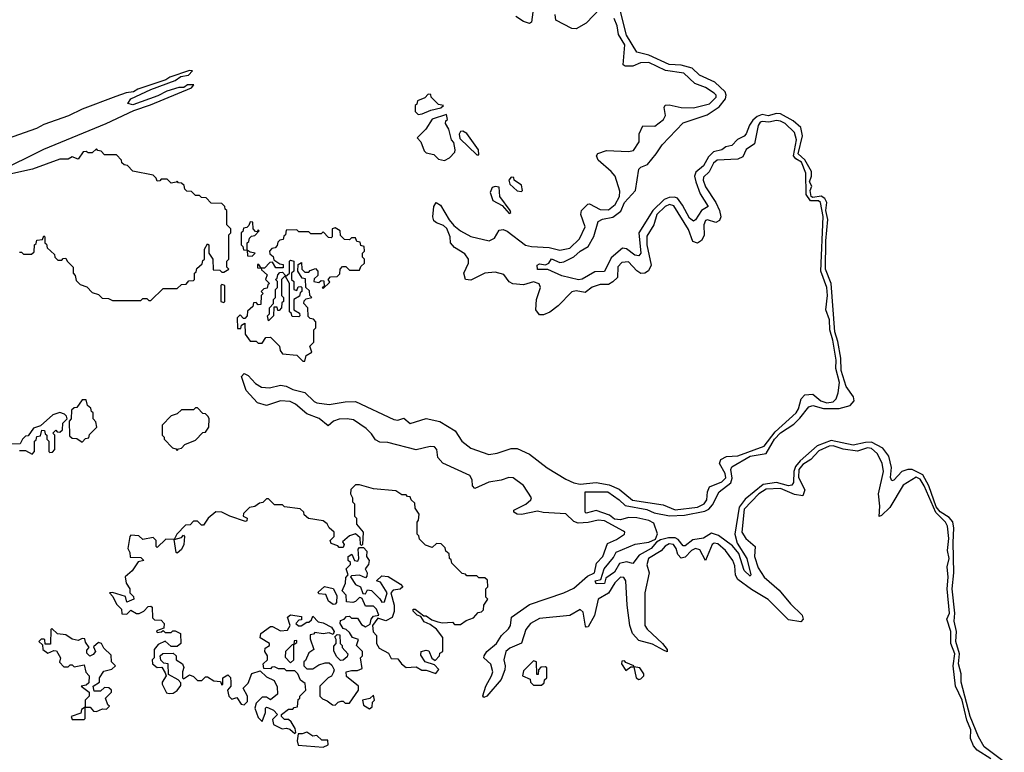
# Model space of a CAD drawing. Extents: x 2494106 to 2685573, y 758056 to 915185.
# Tile 426 of 507: x 2673606 to 2678471, y 836988 to 840609. Entities that reach past the tile are written whole.
import ezdxf

# ---------------------------------------------------------------- set-up
doc = ezdxf.new("R2010")
doc.units = 0

msp = doc.modelspace()

# ---------------------------------------------------------------- linework, layer by layer
at = {"layer": '0CON05XD'}
for points in [[(2676646.9, 838016.9), (2676715, 838026), (2676748.3, 838041.7), (2676757.3, 838067.3), (2676739.7, 838119.7), (2676715, 838133.3), (2676655, 838146), (2676615, 838148.8), (2676575, 838136.7), (2676545, 838140), (2676519.7, 838159.7), (2676455, 838183.3), (2676405, 838170), (2676400, 838175), (2676400, 838275), (2676512.5, 838275), (2676568.8, 838235), (2676597, 838207), (2676705, 838187.1), (2676741.5, 838171.5), (2676816.6, 838156.6), (2676890.6, 838159.4), (2676991.3, 838178.7), (2677011.5, 838188.5), (2677030.1, 838209.9), (2677062.1, 838275), (2677120.2, 838319.8), (2677127.2, 838342.8), (2677120.7, 838385), (2677125, 838398.8), (2677215, 838450.8), (2677295, 838464.7), (2677324.3, 838515), (2677335, 838535.6), (2677365, 838566.6), (2677430.5, 838609.5), (2677461.2, 838638.8), (2677505, 838695.4), (2677525, 838701.1), (2677577.5, 838687.5), (2677655, 838686.2), (2677708.9, 838701.1), (2677729.5, 838725), (2677726.6, 838745), (2677690, 838795), (2677664.8, 838875.2), (2677662.6, 838935), (2677648.4, 839018.4), (2677633.1, 839065), (2677615.6, 839305), (2677588.1, 839375), (2677588.7, 839515), (2677599, 839621), (2677589.2, 839665), (2677594.9, 839705), (2677584.7, 839724.7), (2677566.4, 839736.4), (2677525, 839730), (2677517.2, 839735), (2677511.6, 839765), (2677519.6, 839785), (2677507.9, 839807.9), (2677519, 839835), (2677518.1, 839858.1), (2677486.3, 839916.3), (2677452.8, 839945), (2677474.1, 840035), (2677465.8, 840075.8), (2677428.5, 840108.5), (2677365, 840143.2), (2677345, 840144.8), (2677305, 840134.2), (2677275, 840140), (2677249.5, 840130.5), (2677228.2, 840111.8), (2677212.1, 840087.9), (2677196.1, 840043.9), (2677185, 840032.5), (2677153.3, 840016.7), (2677125, 839987.1), (2677095, 839980.6), (2677075, 839964.7), (2677034.3, 839955.7), (2677010, 839930), (2676985, 839886.5), (2676947.1, 839855), (2676941.2, 839835), (2676946.7, 839806.7), (2676968.5, 839748.5), (2677007.8, 839685), (2676974.8, 839665.2), (2676945, 839619.4), (2676935, 839613.5), (2676915, 839628.2), (2676881.2, 839691.2), (2676855.8, 839725.8), (2676842.2, 839732.2), (2676815, 839730.5), (2676790.3, 839719.8), (2676735.3, 839664.7), (2676665.9, 839555), (2676675.4, 839455), (2676665, 839441.9), (2676645, 839445.5), (2676605, 839475.7), (2676585, 839479.2), (2676528.9, 839431.1), (2676495.4, 839364.6), (2676447.7, 839362.3), (2676385, 839326.2), (2676366.8, 839323.2), (2676285, 839342.5), (2676215, 839373.3), (2676165, 839373.3), (2676162.5, 839395), (2676175, 839402.5), (2676205, 839397.5), (2676220, 839405), (2676233.9, 839426.1), (2676275, 839408.8), (2676295, 839412), (2676343.8, 839436.2), (2676376, 839465), (2676415, 839488), (2676442.2, 839537.8), (2676465, 839611.2), (2676485, 839622.2), (2676537, 839633), (2676577.1, 839662.9), (2676595, 839704.3), (2676648.6, 839765), (2676665, 839870), (2676675, 839880), (2676707.4, 839892.6), (2676751.2, 839945), (2676780.4, 839989.5), (2676885, 840098), (2677002.2, 840137.7), (2677061.9, 840178.1), (2677092.8, 840217.2), (2677097.1, 840235), (2677092.2, 840252.3), (2677040.6, 840300.6), (2676965.8, 840335), (2676928.8, 840368.8), (2676875, 840383.3), (2676815, 840386.8), (2676715, 840433.8), (2676655, 840448.8), (2676605, 840531.9), (2676561.6, 840701.6)], [(2676142.3, 840645), (2676134.3, 840595.7), (2676125, 840589.4), (2676095, 840599.4), (2676058.1, 840625)], [(2676475.9, 840665), (2676405, 840592.2), (2676355, 840562.9), (2676335, 840564.4), (2676255.6, 840605.6), (2676252.5, 840635)], [(2676787.3, 837492.7), (2676732.6, 837522.6), (2676665, 837539.8), (2676634.3, 837574.3), (2676621, 837615), (2676607.7, 837715), (2676601, 837835), (2676590.8, 837850.8), (2676575, 837852.6), (2676546.3, 837825), (2676515.1, 837774.9), (2676463.8, 837745), (2676445.5, 837664.5), (2676415, 837607.8), (2676405, 837605.8), (2676401.4, 837611.5), (2676390.9, 837680.9), (2676375, 837694.1), (2676325, 837663.4), (2676175, 837648.8), (2676130.7, 837625), (2676107.7, 837595), (2676085, 837526.8), (2676027.3, 837502.7), (2676008.2, 837485), (2675997.8, 837445), (2676005.7, 837415.7), (2676003.6, 837395), (2675985, 837347.9), (2675915, 837264.5), (2675898.8, 837258.8), (2675893.9, 837266.1), (2675909.4, 837315), (2675938.2, 837365), (2675943.3, 837385), (2675933.5, 837423.5), (2675899.4, 837455), (2675900.4, 837465), (2675914.5, 837485.5), (2675961.3, 837525), (2675986.6, 837565), (2676021.9, 837598.1), (2676030.5, 837615), (2676036.2, 837655), (2676125, 837718), (2676295, 837776.4), (2676345, 837799.6), (2676411.5, 837858.5), (2676445.5, 837875), (2676456.9, 837923.1), (2676487.5, 837955), (2676510, 838020), (2676555, 838038.8), (2676594.5, 838065), (2676595.6, 838075), (2676589.7, 838079.8), (2676495, 838131.7), (2676465, 838134.9), (2676415, 838123.5), (2676365, 838120.9), (2676345, 838128.4), (2676305, 838166.9), (2676192.8, 838172.8), (2676165, 838180), (2676085, 838163.1), (2676063.8, 838165), (2676047.5, 838175), (2676047.5, 838185), (2676106.6, 838213.4), (2676132, 838235), (2676135.7, 838245), (2676095.7, 838305.7), (2676045, 838343.4), (2676023.5, 838346.5), (2675985, 838333), (2675925, 838323.5), (2675855, 838292.1), (2675844, 838304), (2675842.4, 838335), (2675831.1, 838355), (2675697.4, 838417.4), (2675672.9, 838445), (2675667.4, 838485), (2675655, 838497), (2675635, 838499), (2675565, 838483.1), (2675425, 838519.3), (2675385, 838519.7), (2675365, 838532.1), (2675345, 838562.4), (2675317.6, 838587.6), (2675255, 838630.3), (2675223.8, 838636.2), (2675185, 838633.8), (2675156.4, 838623.6), (2675131.2, 838601.2), (2675086.6, 838636.6), (2675025, 838660), (2674968.3, 838708.3), (2674942.2, 838722.2), (2674895, 838724.1), (2674825, 838701.8), (2674781.9, 838715), (2674725, 838776.2), (2674702.5, 838845), (2674715, 838860), (2674735, 838850), (2674771.1, 838811.1), (2674801.4, 838791.5), (2674840.5, 838789.5), (2674895, 838801.8), (2674922.5, 838797.5), (2674955, 838781.5), (2675015, 838765.3), (2675061.3, 838721.3), (2675075.2, 838715.2), (2675135, 838706.7), (2675215, 838720.5), (2675265, 838720.7), (2675455, 838633.1), (2675475, 838629.2), (2675505, 838638.5), (2675535, 838612), (2675615, 838636.7), (2675682.4, 838622.4), (2675757.2, 838577.2), (2675791.5, 838525), (2675835, 838490.9), (2675925, 838459.6), (2675965, 838465.5), (2676035, 838488.5), (2676065, 838488.4), (2676125, 838461.8), (2676212.9, 838392.9), (2676305, 838337.2), (2676345, 838320), (2676375, 838313.6), (2676455, 838320.6), (2676518.9, 838308.9), (2676567.4, 838287.5), (2676634.4, 838234.4), (2676785, 838210.6), (2676845, 838186.1), (2676955, 838199.7), (2676988.1, 838215), (2677001.5, 838235), (2677004.8, 838275), (2677015, 838299.6), (2677075, 838323.9), (2677095.7, 838344.3), (2677091.9, 838365), (2677063.5, 838415), (2677070.9, 838435), (2677099.1, 838449.1), (2677155, 838452.9), (2677285, 838500.4), (2677339, 838571), (2677442.9, 838665), (2677454.6, 838685.4), (2677468.2, 838735), (2677485, 838754.1), (2677525, 838757.5), (2677564.9, 838724.9), (2677595, 838714.9), (2677625, 838719.2), (2677640.5, 838735), (2677650.9, 838765), (2677657.2, 838815), (2677638.1, 838885), (2677639.8, 838925), (2677624, 839025), (2677608.9, 839075), (2677606.7, 839125), (2677588.9, 839175), (2677596.7, 839245), (2677594.6, 839285), (2677564.4, 839365), (2677575.8, 839635.8), (2677562.8, 839705), (2677552.8, 839712.8), (2677514, 839714), (2677492.5, 839745), (2677489.7, 839849.7), (2677468.5, 839905), (2677440.4, 839920.4), (2677430.2, 839935), (2677444.2, 840015), (2677435, 840050.3), (2677387.9, 840095), (2677365, 840107), (2677345, 840110.9), (2677308.3, 840101.7), (2677275, 840105.9), (2677265, 840101.6), (2677254.8, 840085), (2677237.1, 839995), (2677195, 839966.2), (2677178.7, 839931.3), (2677155, 839920), (2677052.7, 839915), (2677035, 839899.2), (2677012.8, 839857.2), (2676985, 839830.6), (2676983.3, 839815), (2676995, 839782.1), (2677045.6, 839705.6), (2677064, 839665), (2677069.7, 839635), (2677063.7, 839616.3), (2677045, 839606.7), (2677005, 839620), (2676994.5, 839615.5), (2676986.2, 839595), (2676988.5, 839541.5), (2676975, 839517.8), (2676955, 839503.3), (2676932, 839512), (2676911.2, 839571.2), (2676838.3, 839688.3), (2676817.5, 839695), (2676795.3, 839685), (2676754.4, 839645.6), (2676739.8, 839595), (2676705, 839538.6), (2676704.2, 839495), (2676726.4, 839395), (2676713.4, 839366.6), (2676695, 839355.3), (2676675, 839354.1), (2676655, 839366.7), (2676615, 839411.6), (2676581.2, 839408.8), (2676562.2, 839387.8), (2676560.3, 839335), (2676537.4, 839312.6), (2676515, 839300.5), (2676475, 839299), (2676435, 839286.3), (2676399.6, 839260.4), (2676355, 839268.1), (2676335, 839263.3), (2676267.1, 839195), (2676225, 839163.4), (2676195, 839149.7), (2676175, 839150.3), (2676156.5, 839175), (2676160.4, 839225), (2676178.8, 839285), (2676172.7, 839302.7), (2676145, 839313.2), (2676095, 839298.1), (2676042.8, 839302.8), (2676025, 839312.8), (2675999, 839349), (2675955, 839360.7), (2675904.3, 839355.7), (2675835, 839321.4), (2675808.9, 839325), (2675800, 839355), (2675823.7, 839405), (2675823.5, 839425), (2675805, 839451.7), (2675755, 839483.3), (2675734.7, 839505), (2675732.7, 839535), (2675716.5, 839576.5), (2675700.8, 839590.8), (2675665, 839603.8), (2675652.7, 839615), (2675647.9, 839635), (2675653.1, 839685), (2675663.8, 839705), (2675685, 839692.5), (2675728.6, 839618.6), (2675751.6, 839591.6), (2675784.5, 839564.5), (2675835, 839537.1), (2675925.2, 839514.8), (2675951.5, 839528.5), (2675975, 839568.6), (2675995, 839571.9), (2676015, 839563.6), (2676104.6, 839494.6), (2676135, 839486.9), (2676222.8, 839482.8), (2676275, 839470), (2676325, 839479.8), (2676372.8, 839525), (2676400.3, 839585), (2676378.2, 839645), (2676382.3, 839665), (2676393, 839677), (2676412.7, 839697.3), (2676421.5, 839698.5), (2676475, 839670.5), (2676515, 839669), (2676548.8, 839695), (2676569.5, 839735), (2676570.8, 839760.8), (2676547.7, 839835), (2676529, 839859), (2676464.6, 839915), (2676455.6, 839935), (2676462.6, 839947.4), (2676505, 839962.7), (2676615, 839957.6), (2676638.5, 839961.5), (2676666.8, 840005), (2676666.4, 840045), (2676685, 840083.5), (2676745, 840082.7), (2676786.8, 840115), (2676796.6, 840135), (2676791.3, 840175), (2676795, 840186.2), (2676815, 840188.4), (2676874.7, 840175.3), (2676935, 840173.7), (2677015, 840192.3), (2677046.8, 840225), (2677047, 840235), (2677038.2, 840245), (2676995, 840274.2), (2676942.4, 840292.4), (2676887.1, 840345), (2676796.7, 840356.7), (2676715, 840397.4), (2676673.2, 840395), (2676635, 840378.3), (2676598.6, 840378.5), (2676588.5, 840385), (2676596.7, 840485), (2676565.2, 840535), (2676558.1, 840578.1), (2676544, 840615)], [(2673494.2, 839855), (2673725, 839969.4), (2674033.3, 840095), (2674170.4, 840159.5), (2674252.5, 840187.5), (2674455, 840271.2), (2674467, 840287), (2674435, 840286.2), (2674417, 840273), (2674393, 840273), (2674334, 840256), (2674288, 840232), (2674165, 840187.5), (2674140, 840195), (2674155, 840217.5), (2674255, 840263.3), (2674375, 840308.8), (2674403, 840327), (2674440, 840335), (2674460, 840355), (2674445, 840356.7), (2674347.5, 840325), (2674328.8, 840311.2), (2674190, 840265), (2674168, 840252), (2674132.5, 840247.5), (2674081.2, 840228.8), (2673915, 840165.8), (2673846.9, 840133.1), (2673725, 840090), (2673688.9, 840071.1), (2673178, 839891.9)], [(2675575, 840140), (2675595, 840142.5), (2675638.3, 840161.7), (2675687, 840173), (2675700, 840185), (2675675, 840190), (2675640, 840225), (2675638.3, 840238.3), (2675625, 840240), (2675608.3, 840221.7), (2675571.7, 840208.3), (2675568.3, 840191.7), (2675560, 840185), (2675560, 840155), (2675575, 840140)], [(2675705, 839912.5), (2675730, 839925), (2675756.1, 839953.9), (2675757.5, 839965), (2675751.7, 840001.7), (2675740, 840015), (2675727, 840067), (2675710, 840095), (2675711.7, 840108.3), (2675720, 840115), (2675715, 840140), (2675643.6, 840116.4), (2675613, 840067), (2675570, 840025), (2675587.5, 840005), (2675605, 839960), (2675615, 839950), (2675651.7, 839941.7), (2675675, 839920), (2675705, 839912.5)], [(2675875, 839940), (2675873.8, 839965), (2675815.8, 840045.8), (2675795, 840057.5), (2675783.6, 840056.4), (2675777, 840043), (2675781.7, 840021.7), (2675865, 839940), (2675875, 839940)], [(2673605, 839460), (2673615, 839460), (2673625, 839450), (2673665, 839450), (2673678.3, 839461.7), (2673680, 839495), (2673688.3, 839501.7), (2673691.7, 839518.3), (2673718.3, 839521.7), (2673725, 839540), (2673730, 839535), (2673730, 839505), (2673738.3, 839498.3), (2673741.7, 839481.7), (2673778.3, 839448.3), (2673780, 839435), (2673795, 839420), (2673815, 839420), (2673821.7, 839428.3), (2673835, 839430), (2673840, 839415), (2673870, 839385), (2673870, 839355), (2673880, 839345), (2673885, 839320), (2673905, 839300), (2673938.3, 839288.3), (2673965, 839260), (2673995, 839250), (2674013, 839233), (2674045, 839230), (2674065, 839220), (2674205, 839220), (2674215, 839230), (2674235, 839230), (2674245, 839220), (2674255, 839220), (2674315, 839280), (2674385, 839280), (2674405, 839300), (2674428.3, 839301.7), (2674441.7, 839318.3), (2674465, 839320), (2674470, 839325), (2674470, 839355), (2674478.3, 839361.7), (2674481.7, 839378.3), (2674508.3, 839401.7), (2674511.7, 839418.3), (2674520, 839425), (2674520, 839475), (2674535, 839500), (2674540, 839495), (2674540, 839455), (2674560, 839425), (2674561.7, 839371.7), (2674595, 839370), (2674605, 839360), (2674615, 839360), (2674640, 839375), (2674630, 839385), (2674630, 839415), (2674640, 839425), (2674640, 839545), (2674650, 839555), (2674650, 839575), (2674630, 839595), (2674630, 839665), (2674621.7, 839671.7), (2674620, 839685), (2674605, 839700), (2674551.7, 839701.7), (2674528.3, 839728.3), (2674505, 839730), (2674495, 839740), (2674475, 839740), (2674455, 839760), (2674431.7, 839761.7), (2674421.7, 839771.7), (2674418.3, 839788.3), (2674405, 839800), (2674391.7, 839801.7), (2674385, 839810), (2674380, 839805), (2674355, 839800), (2674335, 839820), (2674305, 839820), (2674298.3, 839811.7), (2674285, 839810), (2674280, 839825), (2674265, 839840), (2674165, 839860), (2674138.3, 839888.3), (2674121.7, 839891.7), (2674111.7, 839901.7), (2674110, 839915), (2674085, 839940), (2674025, 839940), (2674008.3, 839958.3), (2673991.7, 839961.7), (2673985, 839970), (2673965, 839950), (2673945, 839950), (2673935, 839957.5), (2673920, 839955), (2673895, 839920), (2673865, 839930), (2673845, 839920), (2673805, 839918.8), (2673670, 839870), (2673557.5, 839845)], [(2676085, 839760), (2676090, 839765), (2676085, 839790), (2676050, 839815), (2676048.3, 839828.3), (2676035, 839830), (2676022.5, 839815), (2676027.5, 839795), (2676065, 839762.5), (2676085, 839760)], [(2676025, 839650.8), (2676033.3, 839655), (2676030, 839665), (2675978.9, 839735), (2675975, 839780), (2675955, 839783.8), (2675940.8, 839779.2), (2675931.4, 839755), (2675944.6, 839714.5), (2675990.6, 839690.6), (2676025, 839650.8)], [(2675015, 838920), (2675021.7, 838948.3), (2675050, 838965), (2675040, 838995), (2675060, 839015), (2675060, 839075), (2675070, 839085), (2675070, 839115), (2675058.3, 839128.3), (2675041.7, 839131.7), (2675031.7, 839141.7), (2675030, 839185), (2675010, 839205), (2675011.7, 839218.3), (2675021.7, 839228.3), (2675050, 839235), (2675040, 839245), (2675038.3, 839268.3), (2675020, 839285), (2675018.3, 839328.3), (2675001.7, 839331.7), (2674980, 839365), (2674981.7, 839398.3), (2674998.3, 839408.3), (2675000, 839375), (2675015, 839360), (2675035, 839360), (2675041.7, 839368.3), (2675068.3, 839378.3), (2675080, 839365), (2675080, 839345), (2675061.7, 839328.3), (2675060, 839315), (2675085, 839310), (2675095, 839320), (2675108.3, 839318.3), (2675110, 839290), (2675100, 839285), (2675105, 839280), (2675138.3, 839311.7), (2675130, 839325), (2675141.7, 839338.3), (2675175, 839340), (2675188.3, 839351.7), (2675190, 839375), (2675201.7, 839388.3), (2675218.3, 839388.3), (2675235, 839370), (2675285, 839370), (2675291.7, 839388.3), (2675310, 839405), (2675310, 839425), (2675300, 839435), (2675300, 839455), (2675310, 839465), (2675308.3, 839488.3), (2675291.7, 839491.7), (2675288.3, 839508.3), (2675271.7, 839511.7), (2675265, 839530), (2675245, 839530), (2675235, 839520), (2675211.7, 839521.7), (2675191.7, 839541.7), (2675190, 839565), (2675165, 839580), (2675150, 839575), (2675150, 839535), (2675145, 839530), (2675131.7, 839531.7), (2675105, 839560), (2675095, 839550), (2675045, 839550), (2675035, 839560), (2674985, 839560), (2674975, 839570), (2674922.5, 839567.5), (2674920, 839545), (2674911.7, 839538.3), (2674908.3, 839521.7), (2674891.7, 839518.3), (2674881.7, 839508.3), (2674878.3, 839491.7), (2674868.3, 839481.7), (2674851.7, 839478.3), (2674840, 839465), (2674841.7, 839451.7), (2674858.3, 839438.3), (2674861.7, 839421.7), (2674891.7, 839401.7), (2674908.3, 839398.3), (2674908.3, 839381.7), (2674871.7, 839381.7), (2674855, 839410), (2674841.7, 839408.3), (2674815, 839380), (2674800, 839380), (2674788.3, 839398.3), (2674781.7, 839398.3), (2674781.7, 839381.7), (2674800, 839380), (2674801.7, 839371.7), (2674828.3, 839348.3), (2674820, 839325), (2674840, 839305), (2674831.7, 839298.3), (2674828.3, 839281.7), (2674811.7, 839278.3), (2674800, 839265), (2674810, 839255), (2674800, 839245), (2674798.3, 839201.7), (2674785, 839200), (2674775, 839210), (2674761.7, 839208.3), (2674758.3, 839191.7), (2674731.7, 839168.3), (2674730, 839145), (2674718.3, 839131.7), (2674711.7, 839131.7), (2674695, 839150), (2674680, 839135), (2674681.7, 839081.7), (2674698.3, 839081.7), (2674701.7, 839098.3), (2674718.3, 839108.3), (2674720, 839055), (2674745, 839020), (2674775, 839020), (2674785, 839010), (2674805, 839010), (2674821.7, 839038.3), (2674845, 839040), (2674890, 838995), (2674893, 838973), (2674905, 838957.5), (2674975, 838950), (2675005, 838920), (2675015, 838920)], [(2674755, 839440), (2674770, 839455), (2674745, 839460), (2674730, 839470), (2674730, 839505), (2674738.3, 839511.7), (2674741.7, 839528.3), (2674751.7, 839538.3), (2674768.3, 839541.7), (2674790, 839565), (2674785, 839570), (2674780, 839560), (2674771.7, 839561.7), (2674760, 839575), (2674758.3, 839608.3), (2674745, 839610), (2674738.3, 839591.7), (2674728.3, 839581.7), (2674711.7, 839578.3), (2674708.3, 839561.7), (2674700, 839555), (2674700, 839495), (2674708.3, 839488.3), (2674711.7, 839471.7), (2674730, 839470), (2674731.7, 839441.7), (2674755, 839440)], [(2674985, 839140), (2674951.7, 839141.7), (2674948.3, 839158.3), (2674940, 839165), (2674940, 839305), (2674920, 839340), (2674940, 839355), (2674940, 839415), (2674945, 839420), (2674960, 839415), (2674960, 839365), (2674950, 839355), (2674950, 839325), (2674960, 839315), (2674960, 839275), (2674975, 839270), (2674981.7, 839288.3), (2674995, 839290), (2675000, 839285), (2675000, 839265), (2674991.7, 839258.3), (2674988.3, 839241.7), (2674960, 839225), (2674960, 839175), (2674988.3, 839158.3), (2674990, 839145), (2674985, 839140)], [(2674835, 839120), (2674830, 839145), (2674840, 839155), (2674840, 839185), (2674860, 839205), (2674860, 839225), (2674870, 839235), (2674870, 839275), (2674880, 839285), (2674880, 839315), (2674870, 839325), (2674878.3, 839331.7), (2674881.7, 839348.3), (2674891.7, 839358.3), (2674905, 839360), (2674920, 839345), (2674900, 839325), (2674900, 839245), (2674910, 839235), (2674910, 839215), (2674901.7, 839208.3), (2674900, 839185), (2674888.3, 839171.7), (2674881.7, 839171.7), (2674878.3, 839188.3), (2674861.7, 839188.3), (2674860, 839145), (2674835, 839120)], [(2674615, 839210), (2674620, 839215), (2674620, 839295), (2674605, 839300), (2674600, 839295), (2674600, 839215), (2674615, 839210)], [(2673915, 838520), (2673931.7, 838538.3), (2673948.3, 838541.7), (2673951.7, 838558.3), (2673987.5, 838595), (2673981.7, 838621.7), (2673970, 838635), (2673970, 838665), (2673961.7, 838671.7), (2673958.3, 838688.3), (2673941.7, 838701.7), (2673935, 838730), (2673915, 838730), (2673888.3, 838691.7), (2673875, 838690), (2673861.7, 838678.3), (2673860, 838635), (2673850, 838625), (2673851.7, 838551.7), (2673865, 838540), (2673888.3, 838538.3), (2673915, 838520)], [(2673605, 838480), (2673635, 838480), (2673668.3, 838461.7), (2673680, 838475), (2673680, 838525), (2673688.3, 838531.7), (2673691.7, 838548.3), (2673708.3, 838551.7), (2673715, 838580), (2673728.3, 838578.3), (2673731.7, 838561.7), (2673740, 838555), (2673740, 838535), (2673750, 838525), (2673750, 838475), (2673755, 838470), (2673768.3, 838471.7), (2673780, 838485), (2673780, 838555), (2673770, 838565), (2673785, 838580), (2673791.7, 838571.7), (2673805, 838570), (2673818.3, 838581.7), (2673820, 838615), (2673840, 838635), (2673838.3, 838648.3), (2673828.3, 838658.3), (2673805, 838667.5), (2673770, 838655), (2673708.3, 838601.7), (2673675, 838590), (2673648.3, 838551.7), (2673635, 838550), (2673620, 838535), (2673608.3, 838511.7), (2673565, 838510)], [(2674385, 838480), (2674391.7, 838488.3), (2674405, 838490), (2674421.7, 838508.3), (2674475, 838530), (2674511.7, 838568.3), (2674525, 838570), (2674540, 838595), (2674542.5, 838635), (2674537, 838647), (2674525, 838660), (2674511.7, 838661.7), (2674485, 838690), (2674475, 838690), (2674465, 838680), (2674405, 838680), (2674385, 838660), (2674355, 838650), (2674310, 838605), (2674310, 838555), (2674320, 838545), (2674320, 838535), (2674361.7, 838491.7), (2674378.3, 838488.3), (2674385, 838480)], [(2678471.1, 836941.1), (2678371.9, 837015), (2678343.9, 837063.9), (2678302.9, 837165), (2678258.4, 837335), (2678257.2, 837375), (2678244.8, 837425), (2678249.9, 837475), (2678232.2, 837535), (2678235.6, 837585), (2678224.1, 837635), (2678227.4, 837675), (2678213.6, 837795), (2678221.4, 837875), (2678217.8, 838025), (2678222.3, 838095), (2678216.6, 838126.6), (2678198.9, 838148.9), (2678155, 838176.7), (2678135, 838201.2), (2678099, 838305), (2678068.1, 838358.2), (2678015.4, 838384.6), (2677994.5, 838385.5), (2677964.4, 838375.6), (2677925, 838332), (2677915, 838330), (2677909.4, 838345), (2677914.1, 838395), (2677900.7, 838450.7), (2677870.1, 838490.1), (2677815, 838519.8), (2677785, 838519.3), (2677725, 838504.9), (2677615, 838529.5), (2677547.2, 838502.8), (2677462.5, 838427.5), (2677440.1, 838399.9), (2677430.9, 838375), (2677429.3, 838320.7), (2677422, 838308.1), (2677404.7, 838305.3), (2677345, 838320.4), (2677279.5, 838310.5), (2677191, 838239), (2677160.4, 838199.6), (2677139.2, 838065), (2677152, 838022), (2677198.5, 837945), (2677218, 837865), (2677215, 837857.5), (2677185, 837886), (2677159.6, 837969.5), (2677128.3, 838008.3), (2677058.5, 838058.5), (2677025, 838070), (2676985, 838045.3), (2676932.7, 838037.3), (2676895, 838007.7), (2676885, 838007.5), (2676859.6, 838039.6), (2676845, 838048.3), (2676811.7, 838048.3), (2676772.3, 838037.6), (2676753, 838027), (2676725.5, 837995), (2676667.5, 837962.5), (2676635, 837920), (2676605, 837929.4), (2676569.2, 837920.8), (2676545, 837878), (2676501.7, 837848.3), (2676495, 837822.5), (2676455, 837820), (2676450, 837835), (2676478.3, 837841.7), (2676494.2, 837895), (2676540.3, 837949.7), (2676552.8, 837977.2), (2676646.9, 838016.9)], [(2678404.1, 836955), (2678337.5, 836997.5), (2678319.1, 837019.1), (2678304.7, 837055), (2678305, 837098.6), (2678285.8, 837145.8), (2678263.4, 837245), (2678230.4, 837315), (2678218.7, 837415), (2678227.4, 837475), (2678207.2, 837525), (2678207.6, 837585), (2678187.4, 837645), (2678199.5, 837675), (2678188.4, 837795), (2678194, 837854), (2678189.4, 837905), (2678198.3, 837945), (2678190.6, 837985), (2678196.8, 838045), (2678190, 838105), (2678180.7, 838125), (2678132.9, 838172.9), (2678074.4, 838305), (2678055, 838336.9), (2678035, 838347.4), (2677972.1, 838307.9), (2677905, 838198.2), (2677865, 838158.1), (2677853.4, 838153.4), (2677855.9, 838204.1), (2677849.1, 838265), (2677874.1, 838375), (2677867.4, 838417.4), (2677843, 838465), (2677815, 838488.9), (2677795, 838492.1), (2677745, 838476.4), (2677675, 838485.5), (2677625, 838502.3), (2677605, 838500.5), (2677555, 838477.1), (2677515.1, 838434.9), (2677475, 838410.4), (2677455.6, 838385), (2677454.6, 838345), (2677484.7, 838285), (2677475, 838255.6), (2677435, 838262.3), (2677365, 838291.6), (2677295, 838287.5), (2677259, 838265), (2677185, 838189.2), (2677174.5, 838075), (2677194.3, 838044.3), (2677240, 838005), (2677236.2, 837955), (2677255, 837900), (2677285, 837853.1), (2677359.3, 837789.3), (2677415, 837720.8), (2677472.5, 837665), (2677477.1, 837645), (2677465, 837631.9), (2677405, 837642.9), (2677305, 837742.8), (2677221.7, 837791.7), (2677155, 837841.4), (2677143.2, 837863.2), (2677138.9, 837908.9), (2677129.3, 837935), (2677093.4, 837985), (2677055, 838017.9), (2677038.1, 838021.9), (2677027.2, 838015), (2676995, 837936), (2676967.5, 837987.5), (2676945, 837994.7), (2676925, 837985.8), (2676895, 837951.3), (2676875, 837947.5), (2676858.4, 837965), (2676850.4, 837995), (2676836.2, 838015), (2676815, 838017.3), (2676795, 838006.2), (2676775, 837982.8), (2676712.3, 837945), (2676704.8, 837914.8), (2676716.9, 837875), (2676695.2, 837775.2), (2676694.8, 837615), (2676706.2, 837596.2), (2676782.9, 837525), (2676805, 837496), (2676805.9, 837484.1), (2676787.3, 837492.7)], [(2674965, 837080), (2674970, 837085), (2674967.5, 837105), (2674948.3, 837138.3), (2674935, 837150), (2674915, 837150), (2674900, 837165), (2674900, 837175), (2674935, 837200), (2674955, 837200), (2674961.7, 837208.3), (2674978.3, 837211.7), (2674981.7, 837248.3), (2674990, 837255), (2674990, 837265), (2675020, 837295), (2675017, 837327), (2674993.6, 837343.6), (2674980, 837375), (2674965, 837390), (2674925, 837390), (2674915, 837400), (2674885, 837400), (2674865, 837410), (2674851.7, 837408.3), (2674845, 837400), (2674811.7, 837401.7), (2674810, 837425), (2674830, 837445), (2674830, 837465), (2674817.5, 837485), (2674818.3, 837501.7), (2674840, 837515), (2674840, 837525), (2674793.6, 837553.6), (2674797.5, 837575), (2674845, 837610), (2674855, 837610), (2674895, 837587.5), (2674928.8, 837591.2), (2674942.5, 837615), (2674930, 837655), (2674945, 837667.5), (2674998.3, 837658.3), (2674998.3, 837641.7), (2674985, 837640), (2674970, 837625), (2674983, 837613), (2674997, 837613), (2675025, 837630), (2675035, 837630), (2675048.3, 837641.7), (2675055, 837660), (2675081.7, 837631.7), (2675105, 837627.5), (2675146.4, 837606.4), (2675160, 837585), (2675155, 837570), (2675135, 837577.5), (2675105, 837572.5), (2675065, 837580), (2675058.3, 837571.7), (2675041.7, 837568.3), (2675041.7, 837548.3), (2675060, 837495), (2675035, 837480), (2675018.3, 837441.7), (2675010, 837435), (2675010, 837415), (2675025, 837400), (2675055, 837400), (2675085, 837420), (2675115, 837430), (2675135, 837430), (2675148.3, 837418.3), (2675160, 837395), (2675157, 837383), (2675146.4, 837363.6), (2675130, 837355), (2675090, 837315), (2675090, 837265), (2675101.7, 837251.7), (2675125, 837242.5), (2675151.7, 837221.7), (2675165, 837220), (2675180, 837235), (2675195, 837240), (2675205, 837240), (2675215, 837230), (2675235, 837230), (2675280, 837295), (2675280, 837315), (2675221.7, 837361.7), (2675220, 837385), (2675245, 837392.5), (2675275, 837392.5), (2675298.3, 837401.7), (2675290, 837455), (2675300, 837465), (2675300, 837485), (2675270, 837515), (2675280, 837545), (2675250, 837555), (2675235, 837580), (2675220, 837595), (2675205, 837600), (2675190, 837625), (2675191.7, 837638.3), (2675210, 837645), (2675221.7, 837658.3), (2675235, 837660), (2675245, 837650), (2675275, 837650), (2675295, 837620), (2675315, 837607.5), (2675338.3, 837621.7), (2675342.5, 837645), (2675355, 837660), (2675380, 837665), (2675370, 837695), (2675355, 837710), (2675315, 837710), (2675298.3, 837748.3), (2675291.7, 837751.7), (2675285, 837752.5), (2675265, 837732.5), (2675251.7, 837728.3), (2675221.7, 837731.7), (2675220, 837765), (2675200, 837785), (2675216.4, 837823.6), (2675218.3, 837851.7), (2675230, 837865), (2675220, 837895), (2675240, 837915), (2675240, 837925), (2675230, 837935), (2675230, 837955), (2675247, 837967), (2675260, 837935), (2675277, 837933), (2675282.5, 837945), (2675278.3, 837991.7), (2675285, 838000), (2675305, 838000), (2675321.7, 837981.7), (2675320, 837955), (2675332.5, 837935), (2675330, 837915), (2675312.5, 837895), (2675323.3, 837875), (2675321.7, 837858.3), (2675315, 837850), (2675285, 837862.5), (2675245, 837860), (2675240, 837855), (2675265, 837817.5), (2675290, 837805), (2675301.7, 837771.7), (2675315, 837770), (2675325, 837790), (2675345, 837787.5), (2675386.4, 837746.4), (2675395, 837730), (2675408.3, 837731.7), (2675422.5, 837775), (2675388.3, 837828.3), (2675370, 837835), (2675395, 837860), (2675427, 837857), (2675488.3, 837818.3), (2675500, 837805), (2675486.7, 837793.3), (2675451.7, 837788.3), (2675440, 837775), (2675456.7, 837715), (2675456.2, 837683.8), (2675446.4, 837653.6), (2675415, 837636.7), (2675375, 837650), (2675350, 837615), (2675353, 837583), (2675370, 837565), (2675370, 837525), (2675381.7, 837501.7), (2675428.3, 837478.3), (2675441.7, 837451.7), (2675475, 837450), (2675492.5, 837425), (2675515, 837407.5), (2675565, 837410), (2675593.3, 837393.3), (2675615, 837393.3), (2675663, 837377), (2675677, 837397), (2675655, 837420), (2675610, 837435), (2675588.3, 837468.3), (2675590, 837485), (2675615, 837492.5), (2675628.3, 837488.3), (2675643, 837453), (2675658.3, 837441.7), (2675680, 837465), (2675681.7, 837478.3), (2675697.5, 837485), (2675696.7, 837555), (2675666.4, 837596.4), (2675635, 837620), (2675605, 837632.5), (2675588.3, 837658.3), (2675570, 837665), (2675550, 837685), (2675550, 837695), (2675560, 837695), (2675602.5, 837662.5), (2675615, 837662.5), (2675643, 837643), (2675673, 837633), (2675695, 837627.5), (2675745, 837630), (2675755, 837620), (2675785, 837620), (2675811.7, 837638.3), (2675848.3, 837651.7), (2675871.7, 837678.3), (2675888.3, 837681.7), (2675898.3, 837691.7), (2675900, 837715), (2675920, 837745), (2675910, 837755), (2675910, 837795), (2675920, 837805), (2675918.3, 837838.3), (2675905, 837850), (2675875, 837850), (2675865, 837860), (2675815, 837860), (2675808.3, 837868.3), (2675791.7, 837871.7), (2675741.7, 837921.7), (2675738.3, 837938.3), (2675730, 837945), (2675728.3, 837968.3), (2675711.7, 837981.7), (2675708.3, 837998.3), (2675688.3, 838018.3), (2675665, 838020), (2675645, 838000), (2675611.7, 838011.7), (2675581.7, 838041.7), (2675578.3, 838058.3), (2675570, 838065), (2675570, 838125), (2675577.5, 838135), (2675580, 838165), (2675560, 838195), (2675558.3, 838218.3), (2675540, 838235), (2675535, 838250), (2675521.7, 838251.7), (2675515, 838260), (2675495, 838260), (2675465, 838280), (2675355, 838290), (2675285, 838310), (2675265, 838310), (2675243, 838287), (2675240, 838265), (2675250, 838245), (2675250, 838225), (2675260, 838215), (2675260, 838155), (2675270, 838145), (2675270, 838115), (2675302.5, 838075), (2675300, 838015), (2675295, 838010), (2675290, 838015), (2675288.3, 838048.3), (2675265, 838067.5), (2675235, 838057.5), (2675201.7, 838028.3), (2675210, 838015), (2675205, 838000), (2675185, 838000), (2675178.3, 838008.3), (2675145, 838020), (2675140, 838035), (2675160, 838055), (2675160, 838075), (2675135, 838097.5), (2675125, 838116.7), (2675105, 838131.2), (2675033.8, 838143.8), (2675011.7, 838161.7), (2675010, 838175), (2674991.7, 838191.7), (2674915, 838200), (2674905, 838210), (2674865, 838210), (2674835, 838240), (2674825, 838240), (2674808.3, 838221.7), (2674791.7, 838218.3), (2674768.3, 838201.7), (2674741.7, 838198.3), (2674711.7, 838168.3), (2674710, 838155), (2674730, 838145), (2674728.3, 838131.7), (2674721.7, 838128.3), (2674644.1, 838154.1), (2674605, 838174), (2674575, 838176.7), (2674537.5, 838145), (2674515, 838110), (2674505, 838110), (2674485, 838130), (2674465, 838130), (2674448.3, 838111.7), (2674425, 838110), (2674382.5, 838065), (2674370, 838040), (2674328.3, 838041.7), (2674285, 838000), (2674280, 838005), (2674280, 838035), (2674265, 838050), (2674215, 838040), (2674195, 838057.5), (2674155, 838060), (2674150, 838055), (2674140, 837995), (2674150, 837975), (2674151.7, 837951.7), (2674205, 837950), (2674220, 837935), (2674191.7, 837928.3), (2674162.5, 837885), (2674127.5, 837855), (2674133, 837823), (2674150, 837795), (2674150, 837775), (2674168.3, 837758.3), (2674170, 837745), (2674135, 837730), (2674128.3, 837758.3), (2674065, 837777.5), (2674050, 837775), (2674067, 837757), (2674085, 837720), (2674110, 837695), (2674111.7, 837671.7), (2674135, 837670), (2674155, 837690), (2674183, 837673), (2674196.4, 837673.6), (2674220, 837685), (2674241.7, 837708.3), (2674255, 837710), (2674260, 837705), (2674261.7, 837651.7), (2674273, 837643), (2674305, 837640), (2674320, 837625), (2674318.3, 837601.7), (2674281.7, 837588.3), (2674285, 837580), (2674307.5, 837582.5), (2674315, 837590), (2674325, 837580), (2674355, 837580), (2674362.5, 837587.5), (2674375, 837587.5), (2674400, 837575), (2674402.5, 837525), (2674385, 837510), (2674355, 837510), (2674325, 837537.5), (2674290, 837520), (2674270, 837495), (2674270, 837455), (2674260, 837445), (2674262.5, 837425), (2674285, 837407.5), (2674308.3, 837408.3), (2674325, 837380), (2674330, 837365), (2674310, 837335), (2674310, 837325), (2674331.7, 837281.7), (2674345, 837277.5), (2674365, 837280), (2674385, 837292.5), (2674401.7, 837318.3), (2674401.7, 837331.7), (2674390, 837345), (2674341.7, 837371.7), (2674340, 837425), (2674318.3, 837428.3), (2674303, 837443), (2674300, 837465), (2674313.6, 837476.4), (2674365, 837477.5), (2674380, 837465), (2674380, 837445), (2674410, 837425), (2674417, 837407), (2674410, 837385), (2674410, 837355), (2674415, 837350), (2674445, 837370), (2674465, 837362.5), (2674485, 837342.5), (2674507, 837343), (2674525, 837360), (2674535, 837360), (2674565, 837340), (2674598.3, 837338.3), (2674605, 837320), (2674610, 837325), (2674610, 837355), (2674635, 837370), (2674647, 837357), (2674650, 837335), (2674650, 837315), (2674632.5, 837295), (2674640, 837265), (2674655, 837250), (2674678.3, 837258.3), (2674700, 837225), (2674715, 837222.5), (2674731.7, 837238.3), (2674732.5, 837265), (2674710, 837305), (2674735, 837330), (2674753.6, 837376.4), (2674795, 837390), (2674825, 837360), (2674863, 837343), (2674878.3, 837311.7), (2674880, 837275), (2674845, 837247.5), (2674825, 837260), (2674805, 837260), (2674775, 837230), (2674767.5, 837205), (2674785, 837160), (2674805, 837140), (2674820, 837185), (2674820, 837205), (2674825, 837210), (2674835, 837207.5), (2674860, 837195), (2674880, 837175), (2674855, 837150), (2674860, 837125), (2674903.6, 837103.6), (2674925, 837107.5), (2674941.7, 837101.7), (2674965, 837080)], [(2674385, 837972.5), (2674380, 837975), (2674370, 838040), (2674405, 838050), (2674415, 838060), (2674420, 838055), (2674417.5, 838015), (2674405, 837990), (2674385, 837972.5)], [(2675155, 837717.5), (2675132.5, 837735), (2675118.3, 837768.3), (2675085, 837770), (2675081.7, 837778.3), (2675113, 837807), (2675155, 837797.5), (2675173, 837763), (2675171.7, 837728.3), (2675165, 837720), (2675155, 837717.5)], [(2673925, 837150), (2673930, 837155), (2673930, 837210), (2673955, 837210), (2673971.7, 837191.7), (2673985, 837190), (2674015, 837202.5), (2674035, 837200), (2674050, 837215), (2674041.7, 837221.7), (2674030, 837255), (2674060, 837285), (2674060, 837295), (2674047, 837307), (2674025, 837307.5), (2674005, 837290), (2673975, 837290), (2673970, 837315), (2674000, 837335), (2674000, 837355), (2674021.7, 837388.3), (2674061.7, 837398.3), (2674080, 837415), (2674060, 837435), (2674058.3, 837468.3), (2674021.7, 837501.7), (2674010, 837525), (2673995, 837530), (2673971.7, 837508.3), (2673980, 837485), (2673969.3, 837470.7), (2673953, 837463), (2673938.3, 837478.3), (2673938.3, 837491.7), (2673950, 837505), (2673931.7, 837531.7), (2673928.3, 837548.3), (2673915, 837550), (2673895, 837540), (2673865, 837547.5), (2673835, 837567.5), (2673793, 837573), (2673765, 837600), (2673760, 837595), (2673758.3, 837521.7), (2673731.7, 837521.7), (2673730, 837545), (2673725, 837547.5), (2673713, 837547), (2673700, 837535), (2673718.3, 837518.3), (2673720, 837495), (2673745, 837477.5), (2673775, 837490), (2673788.3, 837488.3), (2673807.5, 837455), (2673802.5, 837432.5), (2673825, 837410), (2673845, 837410), (2673855, 837420), (2673865, 837420), (2673875, 837410), (2673925, 837420), (2673933, 837383), (2673950, 837365), (2673948.3, 837331.7), (2673935, 837320), (2673910, 837315), (2673950, 837285), (2673950, 837265), (2673930, 837245), (2673930, 837210), (2673911.7, 837198.3), (2673908.3, 837181.7), (2673860, 837165), (2673865, 837150), (2673925, 837150)], [(2674945, 837430), (2674960, 837445), (2674960, 837520), (2674975, 837530), (2674975, 837540), (2674961.7, 837538.3), (2674960, 837520), (2674951.7, 837518.3), (2674920, 837485), (2674918.3, 837458.3), (2674945, 837430)], [(2675191.7, 837441.7), (2675171.7, 837461.7), (2675158.3, 837488.3), (2675158.3, 837511.7), (2675170, 837525), (2675170, 837545), (2675162.5, 837557.5), (2675175, 837570), (2675188.3, 837568.3), (2675190, 837525), (2675200, 837515), (2675200, 837505), (2675227.5, 837475), (2675225, 837460), (2675205, 837442.5), (2675191.7, 837441.7)], [(2676185, 837320), (2676198.3, 837331.7), (2676200, 837345), (2676210, 837355), (2676210, 837405), (2676205, 837410), (2676181.7, 837408.3), (2676170, 837395), (2676168.3, 837371.7), (2676161.7, 837371.7), (2676160, 837435), (2676145, 837440), (2676095, 837390), (2676090, 837365), (2676128.3, 837348.3), (2676130, 837335), (2676145, 837320), (2676185, 837320)], [(2676665, 837347.5), (2676675, 837350), (2676690, 837365), (2676690, 837375), (2676670, 837405), (2676640, 837410), (2676640, 837415), (2676601.7, 837431.7), (2676595, 837440), (2676581.7, 837438.3), (2676580, 837425), (2676601.7, 837391.7), (2676625, 837410), (2676640, 837410), (2676652.5, 837355), (2676665, 837347.5)], [(2675335, 837202.5), (2675348.3, 837211.7), (2675350, 837235), (2675360, 837245), (2675355, 837270), (2675337, 837253), (2675300, 837245), (2675305, 837220), (2675335, 837202.5)], [(2675105, 837012.5), (2675130, 837025), (2675128.3, 837048.3), (2675098.3, 837048.3), (2675075, 837070), (2675055, 837067.5), (2675025, 837087.5), (2675001.7, 837078.3), (2674981.7, 837078.3), (2674977.5, 837045), (2674982.5, 837022.5), (2675105, 837012.5)]]:
    msp.add_lwpolyline(points, dxfattribs=at)

doc.saveas('drawing.dxf')
